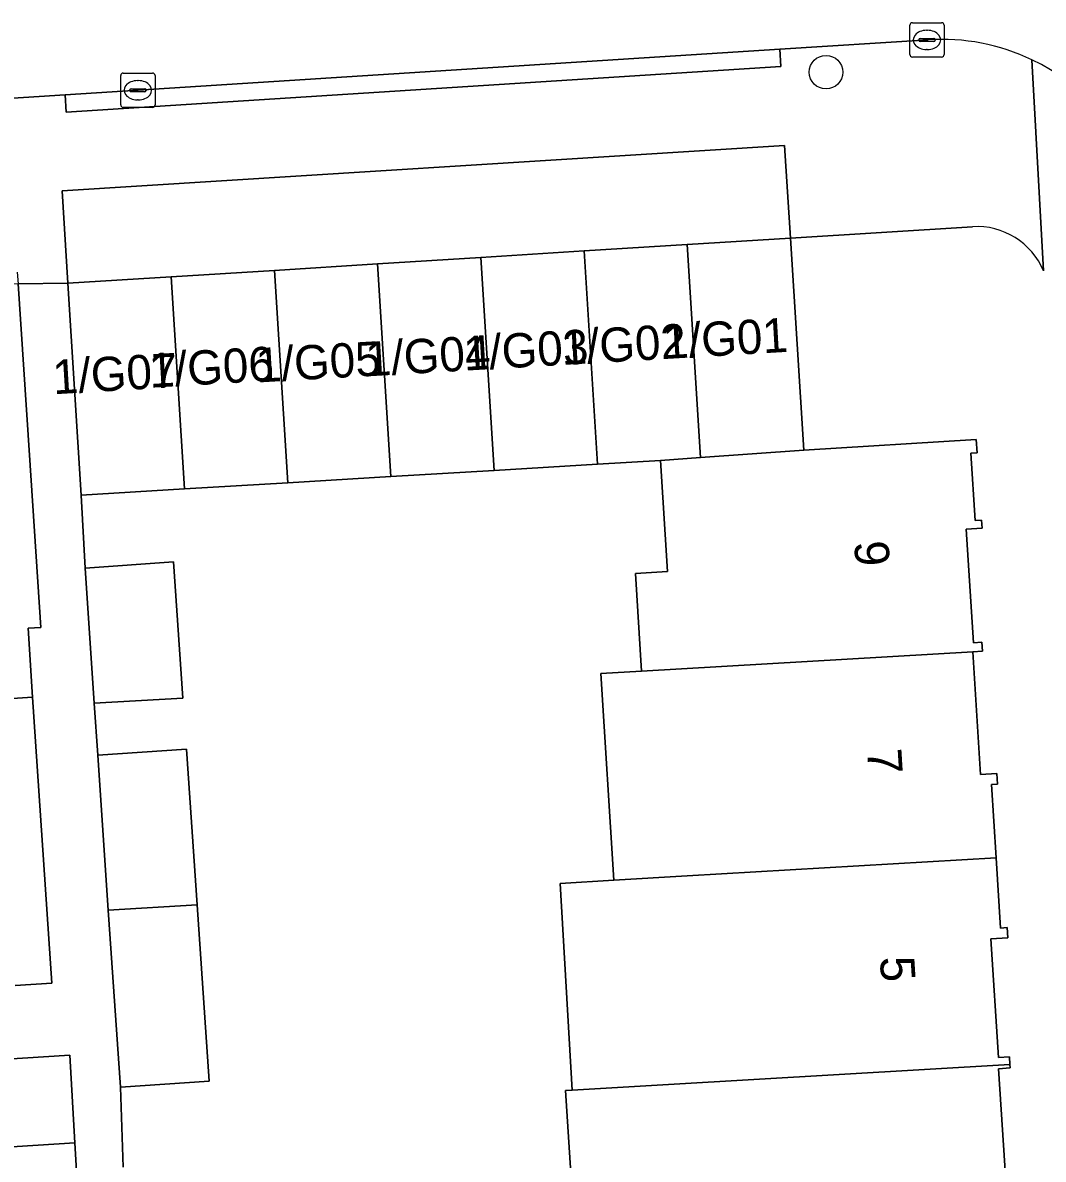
# Model space of a CAD drawing. Extents: x 159680 to 160786, y 387323 to 388340.
# Drawn here: x 160324.84 to 160354.58, y 387860.65 to 387893.77 of the extents above; entities that cross this region are included whole.
import ezdxf

# ---------------------------------------------------------------- set-up
doc = ezdxf.new("R2010")
doc.units = 0
for name, color, linetype in [('IMGEO_Boom', 7, 'Continuous'), ('IMGEO_Erf', 7, 'Continuous'), ('IMGEO_Kolk', 7, 'Continuous'), ('IMGEO_Pand', 7, 'Continuous'), ('IMGEO_Pand_nummerreeks', 7, 'Continuous'), ('IMGEO_Parkeervlak_open', 7, 'Continuous'), ('IMGEO_Rijbaan_lokaal_open', 7, 'Continuous'), ('IMGEO_Voetpad_open', 7, 'Continuous')]:
    doc.layers.add(name, color=color, linetype=linetype)

msp = doc.modelspace()

# ---------------------------------------------------------------- linework, layer by layer
at = {"layer": 'IMGEO_Boom'}
msp.add_circle((160348.252, 387892.334), 0.489, dxfattribs=at)
at = {"layer": 'IMGEO_Erf'}
for points in [[(160352.519, 387887.83), (160347.215, 387887.5), (160347.604, 387881.316), (160352.629, 387881.632), (160352.654, 387881.243), (160352.475, 387881.232), (160352.598, 387879.269), (160352.785, 387879.28), (160352.8, 387879.044), (160352.339, 387879.015), (160352.548, 387875.704), (160352.796, 387875.719), (160352.813, 387875.459), (160352.533, 387875.443), (160352.758, 387871.861), (160353.231, 387871.891), (160353.25, 387871.583), (160353.08, 387871.572), (160353.214, 387869.437), (160353.343, 387867.39), (160353.533, 387867.402), (160353.552, 387867.106), (160353.059, 387867.075), (160353.277, 387863.616), (160353.601, 387863.637), (160353.615, 387863.413), (160353.621, 387863.311), (160353.284, 387863.29), (160353.499, 387859.878)], [(160340.851, 387859.64), (160340.662, 387862.651), (160340.856, 387862.662), (160340.502, 387868.689), (160342.07, 387868.781), (160341.69, 387874.806), (160342.877, 387874.876), (160342.698, 387877.723), (160343.63, 387877.781), (160343.426, 387881.016), (160341.588, 387880.906), (160338.579, 387880.726), (160335.57, 387880.546), (160332.561, 387880.367), (160329.552, 387880.187), (160326.544, 387880.007), (160326.652, 387877.882), (160329.235, 387878.058), (160329.506, 387874.091), (160326.921, 387873.94), (160327.024, 387872.429), (160329.607, 387872.605), (160329.917, 387868.066), (160330.267, 387862.923), (160327.684, 387862.747), (160327.762, 387860.419)], [(160324.615, 387865.711), (160325.685, 387865.784), (160325.118, 387874.115), (160319.278, 387873.726)], [(160323.839, 387853.402), (160326.803, 387853.594), (160326.357, 387861.132), (160320.083, 387860.728)]]:
    msp.add_lwpolyline(points, dxfattribs=at)
msp.add_arc((160352.644, 387885.714), 2.12, 22.97, 93.3819, dxfattribs=at)
at = {"layer": 'IMGEO_Kolk'}
for p, q in [((160350.694, 387892.848), (160350.694, 387893.7)), ((160350.769, 387893.774), (160351.621, 387893.774)), ((160351.695, 387893.7), (160351.695, 387892.848)), ((160351.182, 387893.554), (160351.207, 387893.554)), ((160350.953, 387893.268), (160350.953, 387893.28)), ((160351.391, 387893.231), (160350.993, 387893.231)), ((160350.996, 387893.317), (160351.394, 387893.317)), ((160351.437, 387893.28), (160351.437, 387893.268)), ((160351.621, 387892.774), (160350.769, 387892.774)), ((160351.205, 387892.994), (160351.18, 387892.994)), ((160327.693, 387891.381), (160327.693, 387892.233)), ((160327.768, 387892.307), (160328.62, 387892.307)), ((160328.181, 387892.087), (160328.206, 387892.087)), ((160328.694, 387892.233), (160328.694, 387891.381)), ((160327.952, 387891.801), (160327.952, 387891.813)), ((160328.39, 387891.764), (160327.992, 387891.764)), ((160327.995, 387891.85), (160328.393, 387891.85)), ((160328.436, 387891.813), (160328.436, 387891.801)), ((160328.204, 387891.527), (160328.179, 387891.527)), ((160328.62, 387891.307), (160327.768, 387891.307))]:
    msp.add_line(p, q, dxfattribs=at)
for points in [[(160350.694, 387892.848), (160350.694, 387893.7)], [(160350.769, 387893.774), (160351.621, 387893.774)], [(160351.695, 387893.7), (160351.695, 387892.848)], [(160351.621, 387892.774), (160350.769, 387892.774)], [(160327.693, 387891.381), (160327.693, 387892.233)], [(160327.768, 387892.307), (160328.62, 387892.307)], [(160328.694, 387892.233), (160328.694, 387891.381)], [(160328.62, 387891.307), (160327.768, 387891.307)]]:
    msp.add_lwpolyline(points, dxfattribs=at)
for centre, radius, start, end in [((160350.771, 387893.698), 0.0765, 91.552, 178.448), ((160350.771, 387893.698), 0.0765, 91.552, 178.448), ((160351.619, 387893.698), 0.0765, 1.552, 88.448), ((160351.619, 387893.698), 0.0765, 1.552, 88.448), ((160350.993, 387893.277), 0.0403, 85.8775, 175.7526), ((160350.99, 387893.267), 0.0366, 178.938, 274.7102), ((160351.394, 387893.274), 0.043, 264.8664, 352.4533), ((160351.398, 387893.279), 0.0386, 1.7309, 96.639), ((160350.771, 387892.85), 0.0765, 181.552, 268.448), ((160350.771, 387892.85), 0.0765, 181.552, 268.448), ((160351.619, 387892.85), 0.0765, 271.552, 358.448), ((160351.619, 387892.85), 0.0765, 271.552, 358.448), ((160327.77, 387892.231), 0.0765, 91.552, 178.448), ((160327.77, 387892.231), 0.0765, 91.552, 178.448), ((160328.618, 387892.231), 0.0765, 1.552, 88.448), ((160328.618, 387892.231), 0.0765, 1.552, 88.448), ((160327.992, 387891.81), 0.0403, 85.8775, 175.7526), ((160327.989, 387891.8), 0.0366, 178.938, 274.7102), ((160328.393, 387891.807), 0.043, 264.8664, 352.4533), ((160328.397, 387891.812), 0.0386, 1.7309, 96.639), ((160327.77, 387891.383), 0.0765, 181.552, 268.448), ((160327.77, 387891.383), 0.0765, 181.552, 268.448), ((160328.618, 387891.383), 0.0765, 271.552, 358.448), ((160328.618, 387891.383), 0.0765, 271.552, 358.448)]:
    msp.add_arc(centre, radius, start, end, dxfattribs=at)
for centre, major_axis, ratio, start_param, end_param in [((160351.181, 387893.274), (-0.387, 0.002), 0.722429, 4.712389, 7.853982), ((160351.206, 387893.274), (-0.39, 0.002), 0.717154, 1.570796, 4.712389), ((160328.18, 387891.807), (-0.387, 0.002), 0.722429, 4.712389, 7.853982), ((160328.205, 387891.807), (-0.39, 0.002), 0.717154, 1.570796, 4.712389)]:
    msp.add_ellipse(centre, major_axis=major_axis, ratio=ratio, start_param=start_param, end_param=end_param, dxfattribs=at)
at = {"layer": 'IMGEO_Pand'}
for points in [[(160344.207, 387887.311), (160344.596, 387881.1), (160347.604, 387881.316), (160347.215, 387887.5)], [(160341.588, 387880.906), (160341.198, 387887.123), (160338.19, 387886.934), (160338.579, 387880.726)], [(160343.426, 387881.016), (160344.596, 387881.1), (160344.207, 387887.311), (160341.198, 387887.123), (160341.588, 387880.906)], [(160335.57, 387880.546), (160335.181, 387886.746), (160332.173, 387886.557), (160332.561, 387880.367)], [(160338.579, 387880.726), (160338.19, 387886.934), (160335.181, 387886.746), (160335.57, 387880.546)], [(160332.561, 387880.367), (160332.173, 387886.557), (160329.164, 387886.369), (160329.552, 387880.187)], [(160325.034, 387881.175), (160324.702, 387886.163), (160324.441, 387886.146), (160324.464, 387885.81), (160321.046, 387885.582), (160321.003, 387886.227), (160320.695, 387886.206), (160320.718, 387885.867), (160318.605, 387885.726), (160319.194, 387876.654), (160319.083, 387876.646), (160319.278, 387873.726), (160325.118, 387874.115), (160324.998, 387876.127), (160325.369, 387876.152)], [(160329.552, 387880.187), (160329.164, 387886.369), (160326.156, 387886.18), (160326.544, 387880.007)], [(160352.339, 387879.015), (160352.8, 387879.044), (160352.785, 387879.28), (160352.598, 387879.269), (160352.475, 387881.232), (160352.654, 387881.243), (160352.629, 387881.632), (160347.604, 387881.316), (160344.596, 387881.1), (160343.426, 387881.016), (160343.63, 387877.781), (160342.698, 387877.723), (160342.877, 387874.876), (160352.533, 387875.443), (160352.813, 387875.459), (160352.796, 387875.719), (160352.548, 387875.704)], [(160326.921, 387873.94), (160329.506, 387874.091), (160329.235, 387878.058), (160326.652, 387877.882)], [(160352.533, 387875.443), (160342.877, 387874.876), (160341.69, 387874.806), (160342.07, 387868.781), (160344.209, 387868.907), (160353.214, 387869.437), (160353.08, 387871.572), (160353.25, 387871.583), (160353.231, 387871.891), (160352.758, 387871.861)], [(160327.024, 387872.429), (160327.331, 387867.914), (160329.917, 387868.066), (160329.607, 387872.605)], [(160353.059, 387867.075), (160353.552, 387867.106), (160353.533, 387867.402), (160353.343, 387867.39), (160353.214, 387869.437), (160344.209, 387868.907), (160342.07, 387868.781), (160340.502, 387868.689), (160340.856, 387862.662), (160343.659, 387862.828), (160353.615, 387863.413), (160353.601, 387863.637), (160353.277, 387863.616)], [(160329.917, 387868.066), (160327.331, 387867.914), (160327.684, 387862.747), (160330.267, 387862.923)], [(160326.206, 387863.687), (160319.915, 387863.282), (160320.083, 387860.728), (160326.357, 387861.132)], [(160353.284, 387863.29), (160353.621, 387863.311), (160353.615, 387863.413), (160343.659, 387862.828), (160340.856, 387862.662), (160340.662, 387862.651), (160340.851, 387859.64), (160344.748, 387859.885), (160344.939, 387856.857), (160353.978, 387857.387), (160353.824, 387859.586), (160354.074, 387859.641), (160354.056, 387859.913), (160353.499, 387859.878)]]:
    msp.add_lwpolyline(points, close=True, dxfattribs=at)
at = {"layer": 'IMGEO_Parkeervlak_open'}
msp.add_lwpolyline([(160344.207, 387887.311), (160347.215, 387887.5), (160347.045, 387890.199), (160325.987, 387888.879), (160326.156, 387886.18), (160329.164, 387886.369), (160332.173, 387886.557), (160335.181, 387886.746), (160338.19, 387886.934), (160341.198, 387887.123)], close=True, dxfattribs=at)
at = {"layer": 'IMGEO_Rijbaan_lokaal_open'}
msp.add_lwpolyline([(160237.222, 387885.937), (160241.148, 387886.195), (160262.572, 387887.6), (160280.867, 387888.8), (160292.975, 387889.557), (160326.074, 387891.671), (160346.907, 387893.002), (160351.232, 387893.278)], dxfattribs=at)
for centre, radius, start, end in [((160351.624, 387887.188), 6.102, 64.453, 93.686), ((160351.622, 387887.178), 6.113, 18.7346, 64.4744)]:
    msp.add_arc(centre, radius, start, end, dxfattribs=at)
at = {"layer": 'IMGEO_Voetpad_open'}
for points in [[(160351.232, 387893.278), (160346.907, 387893.002), (160346.936, 387892.503), (160326.103, 387891.172), (160326.074, 387891.671), (160292.975, 387889.557), (160280.867, 387888.8), (160262.572, 387887.6), (160262.602, 387887.101), (160241.178, 387885.696), (160241.855, 387883.387), (160262.876, 387884.724), (160263.041, 387882.133), (160264.526, 387882.257), (160264.5, 387882.632)], [(160354.256, 387892.694), (160354.596, 387886.541)], [(160354.596, 387886.541), (160354.256, 387892.694)], [(160324.679, 387886.506), (160324.702, 387886.163), (160326.156, 387886.18), (160325.987, 387888.879), (160347.045, 387890.199), (160347.215, 387887.5), (160352.519, 387887.83)], [(160327.762, 387860.419), (160327.684, 387862.747), (160327.331, 387867.914), (160327.024, 387872.429), (160326.921, 387873.94), (160326.652, 387877.882), (160326.544, 387880.007), (160326.156, 387886.18), (160324.702, 387886.163), (160325.034, 387881.175), (160325.369, 387876.152), (160324.998, 387876.127), (160325.118, 387874.115), (160325.685, 387865.784), (160324.615, 387865.711)], [(160319.915, 387863.282), (160326.206, 387863.687), (160326.357, 387861.132), (160326.803, 387853.594)]]:
    msp.add_lwpolyline(points, dxfattribs=at)
msp.add_lwpolyline([(160326.074, 387891.671), (160326.103, 387891.172), (160346.936, 387892.503), (160346.907, 387893.002)], close=True, dxfattribs=at)
for centre, radius, start, end in [((160351.624, 387887.188), 6.102, 64.453, 93.686), ((160351.622, 387887.178), 6.113, 18.7346, 64.4744), ((160352.644, 387885.714), 2.12, 22.97, 93.3819)]:
    msp.add_arc(centre, radius, start, end, dxfattribs=at)

# ---------------------------------------------------------------- texts
at = {"layer": 'IMGEO_Pand_nummerreeks'}
for s, rotation, p in [('1/G01', 3.3419, (160343.529, 387883.972)), ('1/G03', 3.3419, (160337.711, 387883.633)), ('1/G02', 3.3419, (160340.559, 387883.799)), ('1/G05', 3.3419, (160331.66, 387883.287)), ('1/G04', 3.3419, (160334.857, 387883.466)), ('1/G07', 3.3419, (160325.736, 387882.945)), ('1/G06', 3.3419, (160328.546, 387883.135)), ('9', 273.5464, (160349.072, 387878.648)), ('7', 273.5464, (160349.447, 387872.592)), ('5', 273.5464, (160349.822, 387866.536))]:
    msp.add_text(s, height=1, rotation=rotation, dxfattribs=at).set_placement(p)

doc.saveas('drawing.dxf')
